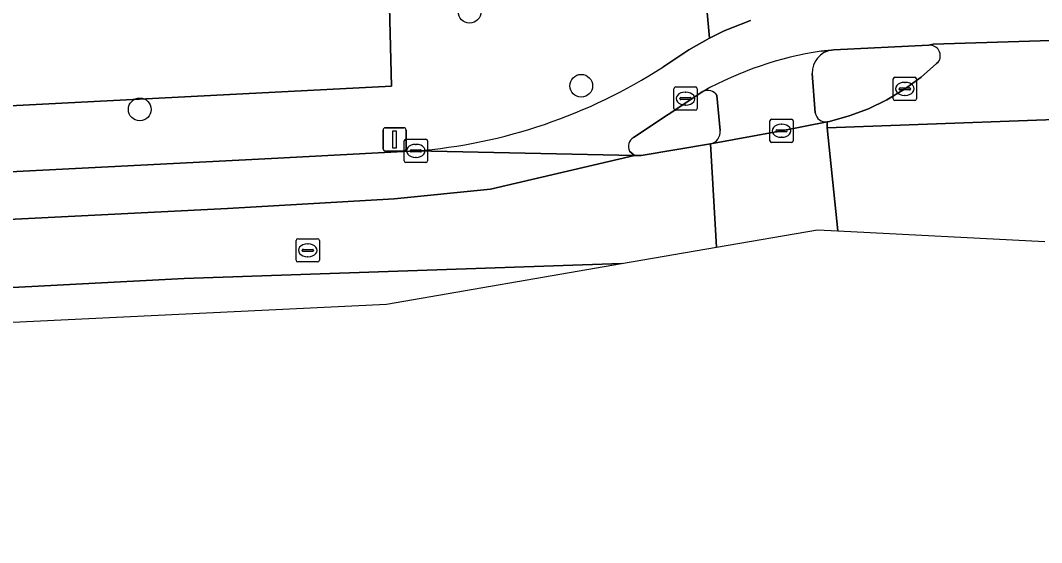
# Model space of a CAD drawing. Extents: x 161084 to 161928, y 385354 to 386522.
# Drawn here: x 161595.77 to 161639.69, y 385358.92 to 385381.38 of the extents above; entities that cross this region are included whole.
import ezdxf

# ---------------------------------------------------------------- set-up
doc = ezdxf.new("R2010")
doc.units = 0
for name, color, linetype in [('IMGEO_Berm_groen', 7, 'Continuous'), ('IMGEO_Boom', 7, 'Continuous'), ('IMGEO_Brandkraan', 7, 'Continuous'), ('IMGEO_Fietspad_gesloten', 7, 'Continuous'), ('IMGEO_Kolk', 7, 'Continuous'), ('IMGEO_Lichtmast', 7, 'Continuous'), ('IMGEO_Parkeervlak_open', 7, 'Continuous'), ('IMGEO_Rijbaan_lokaal_gesloten', 7, 'Continuous'), ('IMGEO_Rijbaan_lokaal_open', 7, 'Continuous'), ('IMGEO_Rioolput', 7, 'Continuous'), ('IMGEO_Verkeerseiland_open', 7, 'Continuous'), ('IMGEO_Voetpad_open', 7, 'Continuous')]:
    doc.layers.add(name, color=color, linetype=linetype)

msp = doc.modelspace()

# ---------------------------------------------------------------- linework, layer by layer
at = {"layer": 'IMGEO_Berm_groen'}
for points in [[(161623.395, 385379.37), (161624.521, 385380.109), (161625.401, 385380.619), (161624.75, 385387.877), (161623.389, 385387.043), (161621.891, 385386.096), (161621.1, 385385.614), (161620.085, 385385.104), (161619.029, 385384.686), (161617.94, 385384.364), (161616.826, 385384.141), (161615.697, 385384.018), (161613.107, 385383.789)], [(161611.642, 385381.949), (161611.734, 385378.546), (161536.947, 385374.696), (161499.966, 385372.793), (161436.244, 385369.529), (161436.355, 385366.757), (161500.052, 385370.04), (161505.307, 385370.314), (161537.172, 385371.897), (161606.577, 385375.444)], [(161606.577, 385375.444), (161612.776, 385375.763)]]:
    msp.add_lwpolyline(points, dxfattribs=at)
msp.add_arc((161610.949, 385398.575), 22.885, 274.5781, 302.9445, dxfattribs=at)
at = {"layer": 'IMGEO_Boom'}
for centre in [(161615.089, 385381.752), (161619.892, 385378.564), (161600.906, 385377.549)]:
    msp.add_circle(centre, 0.489, dxfattribs=at)
at = {"layer": 'IMGEO_Brandkraan'}
for p, q in [((161623.876, 385377.586), (161623.876, 385378.438)), ((161623.951, 385378.512), (161624.803, 385378.512)), ((161624.877, 385378.438), (161624.877, 385377.586)), ((161624.135, 385378.006), (161624.135, 385378.018)), ((161624.573, 385377.969), (161624.175, 385377.969)), ((161624.178, 385378.055), (161624.576, 385378.055)), ((161624.364, 385378.292), (161624.389, 385378.292)), ((161624.619, 385378.018), (161624.619, 385378.006)), ((161624.803, 385377.512), (161623.951, 385377.512)), ((161624.387, 385377.732), (161624.362, 385377.732))]:
    msp.add_line(p, q, dxfattribs=at)
for points in [[(161623.876, 385377.586), (161623.876, 385378.438)], [(161623.951, 385378.512), (161624.803, 385378.512)], [(161624.877, 385378.438), (161624.877, 385377.586)], [(161624.803, 385377.512), (161623.951, 385377.512)]]:
    msp.add_lwpolyline(points, dxfattribs=at)
for centre, radius, start, end in [((161623.953, 385378.436), 0.0765, 91.552, 178.448), ((161623.953, 385378.436), 0.0765, 91.552, 178.448), ((161624.801, 385378.436), 0.0765, 1.552, 88.448), ((161624.801, 385378.436), 0.0765, 1.552, 88.448), ((161624.175, 385378.015), 0.0403, 85.8775, 175.7526), ((161624.172, 385378.005), 0.0366, 178.938, 274.7102), ((161624.576, 385378.012), 0.043, 264.8664, 352.4533), ((161624.58, 385378.017), 0.0386, 1.7309, 96.639), ((161623.953, 385377.588), 0.0765, 181.552, 268.448), ((161623.953, 385377.588), 0.0765, 181.552, 268.448), ((161624.801, 385377.588), 0.0765, 271.552, 358.448), ((161624.801, 385377.588), 0.0765, 271.552, 358.448)]:
    msp.add_arc(centre, radius, start, end, dxfattribs=at)
for centre, major_axis, ratio, start_param, end_param in [((161624.363, 385378.012), (-0.387, 0.002), 0.722429, 4.712389, 7.853982), ((161624.388, 385378.012), (-0.39, 0.002), 0.717154, 1.570796, 4.712389)]:
    msp.add_ellipse(centre, major_axis=major_axis, ratio=ratio, start_param=start_param, end_param=end_param, dxfattribs=at)
at = {"layer": 'IMGEO_Fietspad_gesloten'}
for points in [[(161627.171, 385381.375), (161626.041, 385380.931), (161625.401, 385380.619), (161624.521, 385380.109), (161623.395, 385379.37)], [(161630.203, 385380.056), (161630.65, 385380.096), (161630.751, 385380.105), (161634.831, 385380.304), (161635.022, 385380.356), (161643.312, 385380.61), (161643.344, 385380.611), (161644.517, 385380.662), (161651.551, 385381.094), (161652.126, 385381.078), (161656.815, 385381.285), (161657.057, 385381.264), (161657.347, 385381.201)], [(161622.135, 385376.344), (161625.126, 385378.324)], [(161612.776, 385375.763), (161622.181, 385375.572), (161621.962, 385375.753)]]:
    msp.add_lwpolyline(points, dxfattribs=at)
for centre, radius, start, end in [((161632.513, 385364.977), 15.254, 98.7101, 118.9637), ((161610.949, 385398.575), 22.885, 274.5781, 302.9445), ((161622.405, 385375.944), 0.482, 124.0149, 203.353)]:
    msp.add_arc(centre, radius, start, end, dxfattribs=at)
at = {"layer": 'IMGEO_Kolk'}
for p, q in [((161633.306, 385378.004), (161633.306, 385378.856)), ((161633.381, 385378.93), (161634.233, 385378.93)), ((161634.307, 385378.856), (161634.307, 385378.004)), ((161633.565, 385378.424), (161633.565, 385378.436)), ((161634.003, 385378.387), (161633.605, 385378.387)), ((161633.608, 385378.473), (161634.006, 385378.473)), ((161633.794, 385378.71), (161633.819, 385378.71)), ((161634.049, 385378.436), (161634.049, 385378.424)), ((161634.233, 385377.93), (161633.381, 385377.93)), ((161633.817, 385378.15), (161633.792, 385378.15)), ((161628.003, 385376.202), (161628.003, 385377.054)), ((161628.078, 385377.128), (161628.93, 385377.128)), ((161629.004, 385377.054), (161629.004, 385376.202)), ((161628.262, 385376.622), (161628.262, 385376.634)), ((161628.7, 385376.585), (161628.302, 385376.585)), ((161628.305, 385376.671), (161628.703, 385376.671)), ((161628.491, 385376.908), (161628.516, 385376.908)), ((161628.746, 385376.634), (161628.746, 385376.622)), ((161612.279, 385375.338), (161612.279, 385376.19)), ((161612.354, 385376.264), (161613.206, 385376.264)), ((161613.28, 385376.19), (161613.28, 385375.338)), ((161628.93, 385376.128), (161628.078, 385376.128)), ((161628.514, 385376.348), (161628.489, 385376.348)), ((161612.538, 385375.758), (161612.538, 385375.77)), ((161612.976, 385375.721), (161612.578, 385375.721)), ((161612.581, 385375.807), (161612.979, 385375.807)), ((161612.767, 385376.044), (161612.792, 385376.044)), ((161613.022, 385375.77), (161613.022, 385375.758)), ((161613.206, 385375.264), (161612.354, 385375.264)), ((161612.79, 385375.484), (161612.765, 385375.484))]:
    msp.add_line(p, q, dxfattribs=at)
for points in [[(161633.306, 385378.004), (161633.306, 385378.856)], [(161633.381, 385378.93), (161634.233, 385378.93)], [(161634.307, 385378.856), (161634.307, 385378.004)], [(161634.233, 385377.93), (161633.381, 385377.93)], [(161628.003, 385376.202), (161628.003, 385377.054)], [(161628.078, 385377.128), (161628.93, 385377.128)], [(161629.004, 385377.054), (161629.004, 385376.202)], [(161612.279, 385375.338), (161612.279, 385376.19)], [(161612.354, 385376.264), (161613.206, 385376.264)], [(161613.28, 385376.19), (161613.28, 385375.338)], [(161628.93, 385376.128), (161628.078, 385376.128)], [(161613.206, 385375.264), (161612.354, 385375.264)]]:
    msp.add_lwpolyline(points, dxfattribs=at)
for centre, radius, start, end in [((161633.383, 385378.854), 0.0765, 91.552, 178.448), ((161633.383, 385378.854), 0.0765, 91.552, 178.448), ((161634.231, 385378.854), 0.0765, 1.552, 88.448), ((161634.231, 385378.854), 0.0765, 1.552, 88.448), ((161633.605, 385378.433), 0.0403, 85.8775, 175.7526), ((161633.602, 385378.423), 0.0366, 178.938, 274.7102), ((161634.006, 385378.43), 0.043, 264.8664, 352.4533), ((161634.01, 385378.435), 0.0386, 1.7309, 96.639), ((161633.383, 385378.006), 0.0765, 181.552, 268.448), ((161633.383, 385378.006), 0.0765, 181.552, 268.448), ((161634.231, 385378.006), 0.0765, 271.552, 358.448), ((161634.231, 385378.006), 0.0765, 271.552, 358.448), ((161628.08, 385377.052), 0.0765, 91.552, 178.448), ((161628.08, 385377.052), 0.0765, 91.552, 178.448), ((161628.928, 385377.052), 0.0765, 1.552, 88.448), ((161628.928, 385377.052), 0.0765, 1.552, 88.448), ((161628.302, 385376.631), 0.0403, 85.8775, 175.7526), ((161628.299, 385376.621), 0.0366, 178.938, 274.7102), ((161628.703, 385376.628), 0.043, 264.8664, 352.4533), ((161628.707, 385376.633), 0.0386, 1.7309, 96.639), ((161612.356, 385376.188), 0.0765, 91.552, 178.448), ((161612.356, 385376.188), 0.0765, 91.552, 178.448), ((161613.204, 385376.188), 0.0765, 1.552, 88.448), ((161613.204, 385376.188), 0.0765, 1.552, 88.448), ((161628.08, 385376.204), 0.0765, 181.552, 268.448), ((161628.08, 385376.204), 0.0765, 181.552, 268.448), ((161628.928, 385376.204), 0.0765, 271.552, 358.448), ((161628.928, 385376.204), 0.0765, 271.552, 358.448), ((161612.578, 385375.767), 0.0403, 85.8775, 175.7526), ((161612.575, 385375.757), 0.0366, 178.938, 274.7102), ((161612.979, 385375.764), 0.043, 264.8664, 352.4533), ((161612.983, 385375.769), 0.0386, 1.7309, 96.639), ((161612.356, 385375.34), 0.0765, 181.552, 268.448), ((161612.356, 385375.34), 0.0765, 181.552, 268.448), ((161613.204, 385375.34), 0.0765, 271.552, 358.448), ((161613.204, 385375.34), 0.0765, 271.552, 358.448)]:
    msp.add_arc(centre, radius, start, end, dxfattribs=at)
for centre, major_axis, ratio, start_param, end_param in [((161633.793, 385378.43), (-0.387, 0.002), 0.722429, 4.712389, 7.853982), ((161633.818, 385378.43), (-0.39, 0.002), 0.717154, 1.570796, 4.712389), ((161628.49, 385376.628), (-0.387, 0.002), 0.722429, 4.712389, 7.853982), ((161628.515, 385376.628), (-0.39, 0.002), 0.717154, 1.570796, 4.712389), ((161612.766, 385375.764), (-0.387, 0.002), 0.722429, 4.712389, 7.853982), ((161612.791, 385375.764), (-0.39, 0.002), 0.717154, 1.570796, 4.712389)]:
    msp.add_ellipse(centre, major_axis=major_axis, ratio=ratio, start_param=start_param, end_param=end_param, dxfattribs=at)
at = {"layer": 'IMGEO_Lichtmast'}
for p, q in [((161611.368, 385375.857), (161611.368, 385376.657)), ((161611.368, 385376.657), (161611.368, 385375.857)), ((161611.468, 385376.757), (161612.258, 385376.757)), ((161612.258, 385376.757), (161611.468, 385376.757)), ((161612.358, 385376.657), (161612.358, 385375.857)), ((161612.358, 385375.857), (161612.358, 385376.657)), ((161612.258, 385375.757), (161611.468, 385375.757)), ((161611.468, 385375.757), (161612.258, 385375.757))]:
    msp.add_line(p, q, dxfattribs=at)
msp.add_lwpolyline([(161611.788, 385376.632), (161611.938, 385376.632), (161611.938, 385375.882), (161611.788, 385375.882), (161611.788, 385376.632)], dxfattribs=at)
for centre, start, end in [((161611.468, 385376.657), 90, 180), ((161611.468, 385376.657), 90, 180), ((161612.258, 385376.657), 0, 90), ((161612.258, 385376.657), 360, 90), ((161611.468, 385375.857), 180, 270), ((161611.468, 385375.857), 180, 270), ((161612.258, 385375.857), 270, 0), ((161612.258, 385375.857), 270, 0)]:
    msp.add_arc(centre, 0.1, start, end, dxfattribs=at)
at = {"layer": 'IMGEO_Parkeervlak_open'}
for points in [[(161611.734, 385378.546), (161611.642, 385381.949)], [(161411.169, 385371.645), (161411.152, 385368.227), (161436.244, 385369.529), (161499.966, 385372.793), (161536.947, 385374.696), (161611.734, 385378.546)]]:
    msp.add_lwpolyline(points, dxfattribs=at)
at = {"layer": 'IMGEO_Rijbaan_lokaal_gesloten'}
for points in [[(161790.386, 385385.562), (161745.718, 385382.325), (161694.12, 385378.755), (161673.857, 385377.546), (161666.232, 385378.103), (161665.946, 385378.056), (161662.307, 385378.041), (161658.165, 385378.115), (161657.419, 385378.132), (161657.429, 385377.882), (161644.365, 385377.304), (161644.261, 385377.318), (161644.02, 385377.311), (161643.787, 385377.242), (161630.471, 385376.759), (161630.919, 385372.33), (161639.831, 385371.872)], [(161508.768, 385368.474), (161604.686, 385373.29), (161611.842, 385373.703), (161615.993, 385374.116), (161622.181, 385375.572), (161612.776, 385375.763), (161606.577, 385375.444), (161537.172, 385371.897), (161505.307, 385370.314), (161500.052, 385370.04), (161436.355, 385366.757), (161401.799, 385364.905), (161400.42, 385364.894), (161400.333, 385364.8), (161381.454, 385363.768), (161381.262, 385363.858), (161323.951, 385361)]]:
    msp.add_lwpolyline(points, dxfattribs=at)
for points in [[(161630.919, 385372.33), (161630.471, 385376.759), (161630.461, 385377.009), (161628.5, 385376.627), (161625.454, 385376.07), (161625.701, 385371.623), (161630.044, 385372.375)], [(161625.701, 385371.623), (161625.454, 385376.07), (161622.465, 385375.567), (161622.181, 385375.572), (161615.993, 385374.116), (161611.842, 385373.703), (161604.686, 385373.29), (161508.768, 385368.474), (161402.097, 385363.009), (161402.264, 385360.078), (161479.217, 385364.029), (161505.666, 385365.356), (161523.978, 385366.275), (161544.274, 385367.294), (161580.676, 385369.12), (161602.822, 385370.279), (161621.627, 385370.918)], [(161402.333, 385358.921), (161450.189, 385361.402), (161611.523, 385369.168), (161621.627, 385370.918), (161602.822, 385370.279), (161580.676, 385369.12), (161544.274, 385367.294), (161523.978, 385366.275), (161505.666, 385365.356), (161479.217, 385364.029), (161402.264, 385360.078)]]:
    msp.add_lwpolyline(points, close=True, dxfattribs=at)
at = {"layer": 'IMGEO_Rijbaan_lokaal_open'}
for points in [[(161643.312, 385380.61), (161635.022, 385380.356), (161634.831, 385380.304)], [(161635.241, 385379.586), (161635.173, 385379.52), (161634.508, 385378.938), (161633.794, 385378.418), (161633.037, 385377.963), (161632.241, 385377.579), (161631.415, 385377.266), (161630.564, 385377.029), (161630.461, 385377.009), (161630.471, 385376.759), (161643.787, 385377.242), (161644.02, 385377.311)]]:
    msp.add_lwpolyline(points, dxfattribs=at)
msp.add_arc((161634.879, 385379.855), 0.451, 323.329, 96.1264, dxfattribs=at)
at = {"layer": 'IMGEO_Rioolput'}
for p, q in [((161607.629, 385371.062), (161607.629, 385371.914)), ((161607.704, 385371.988), (161608.556, 385371.988)), ((161608.117, 385371.768), (161608.142, 385371.768)), ((161608.63, 385371.914), (161608.63, 385371.062)), ((161607.888, 385371.482), (161607.888, 385371.494)), ((161608.326, 385371.445), (161607.928, 385371.445)), ((161607.931, 385371.531), (161608.329, 385371.531)), ((161608.372, 385371.494), (161608.372, 385371.482)), ((161608.556, 385370.988), (161607.704, 385370.988)), ((161608.14, 385371.208), (161608.115, 385371.208))]:
    msp.add_line(p, q, dxfattribs=at)
for points in [[(161607.629, 385371.062), (161607.629, 385371.914)], [(161607.704, 385371.988), (161608.556, 385371.988)], [(161608.63, 385371.914), (161608.63, 385371.062)], [(161608.556, 385370.988), (161607.704, 385370.988)]]:
    msp.add_lwpolyline(points, dxfattribs=at)
for centre, radius, start, end in [((161607.706, 385371.912), 0.0765, 91.552, 178.448), ((161607.706, 385371.912), 0.0765, 91.552, 178.448), ((161608.554, 385371.912), 0.0765, 1.552, 88.448), ((161608.554, 385371.912), 0.0765, 1.552, 88.448), ((161607.928, 385371.491), 0.0403, 85.8775, 175.7526), ((161607.925, 385371.481), 0.0366, 178.938, 274.7102), ((161608.329, 385371.488), 0.043, 264.8664, 352.4533), ((161608.333, 385371.493), 0.0386, 1.7309, 96.639), ((161607.706, 385371.064), 0.0765, 181.552, 268.448), ((161607.706, 385371.064), 0.0765, 181.552, 268.448), ((161608.554, 385371.064), 0.0765, 271.552, 358.448), ((161608.554, 385371.064), 0.0765, 271.552, 358.448)]:
    msp.add_arc(centre, radius, start, end, dxfattribs=at)
for centre, major_axis, ratio, start_param, end_param in [((161608.116, 385371.488), (-0.387, 0.002), 0.722429, 4.712389, 7.853982), ((161608.141, 385371.488), (-0.39, 0.002), 0.717154, 1.570796, 4.712389)]:
    msp.add_ellipse(centre, major_axis=major_axis, ratio=ratio, start_param=start_param, end_param=end_param, dxfattribs=at)
at = {"layer": 'IMGEO_Verkeerseiland_open'}
for points in [[(161634.831, 385380.304), (161630.751, 385380.105), (161630.65, 385380.096)], [(161630.461, 385377.009), (161630.564, 385377.029), (161631.415, 385377.266), (161632.241, 385377.579), (161633.037, 385377.963), (161633.794, 385378.418), (161634.508, 385378.938), (161635.173, 385379.52), (161635.241, 385379.586)], [(161629.821, 385379.099), (161629.952, 385377.398)], [(161625.126, 385378.324), (161622.135, 385376.344)], [(161625.858, 385376.636), (161625.728, 385378.149)], [(161621.962, 385375.753), (161622.181, 385375.572), (161622.465, 385375.567), (161625.454, 385376.07)]]:
    msp.add_lwpolyline(points, dxfattribs=at)
for centre, radius, start, end in [((161630.814, 385379.116), 0.993, 99.5082, 181.0051), ((161634.879, 385379.855), 0.451, 323.329, 96.1264), ((161625.324, 385377.882), 0.485, 33.4846, 114.0973), ((161630.423, 385377.487), 0.479, 190.6899, 274.5328), ((161625.348, 385376.573), 0.514, 281.9195, 7.0435), ((161622.405, 385375.944), 0.482, 124.0149, 203.353)]:
    msp.add_arc(centre, radius, start, end, dxfattribs=at)
at = {"layer": 'IMGEO_Voetpad_open'}
for points in [[(161637.358, 385385.311), (161636.45, 385385.644), (161629.163, 385385.1), (161628.672, 385390.045), (161627.526, 385389.42), (161626.467, 385388.827), (161624.75, 385387.877), (161625.401, 385380.619), (161626.041, 385380.931), (161627.171, 385381.375)], [(161630.65, 385380.096), (161630.203, 385380.056)], [(161629.952, 385377.398), (161629.821, 385379.099)], [(161625.728, 385378.149), (161625.858, 385376.636)], [(161625.454, 385376.07), (161628.5, 385376.627), (161630.461, 385377.009)]]:
    msp.add_lwpolyline(points, dxfattribs=at)
for centre, radius, start, end in [((161630.814, 385379.116), 0.993, 99.5082, 181.0051), ((161632.513, 385364.977), 15.254, 98.7101, 118.9637), ((161625.324, 385377.882), 0.485, 33.4846, 114.0973), ((161630.423, 385377.487), 0.479, 190.6899, 274.5328), ((161625.348, 385376.573), 0.514, 281.9195, 7.0435)]:
    msp.add_arc(centre, radius, start, end, dxfattribs=at)

doc.saveas('drawing.dxf')
